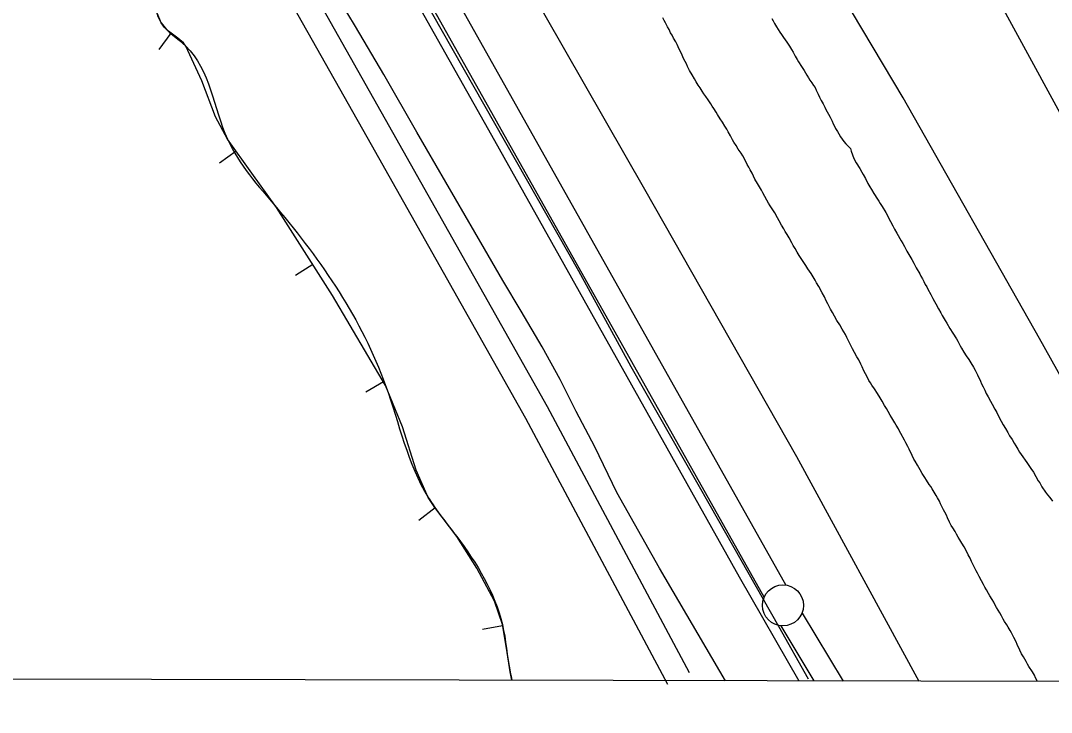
# Model space of a CAD drawing. Extents: x 3177185 to 3215018, y 812988 to 838321.
# Drawn here: x 3195360 to 3196616, y 818326 to 819168 of the extents above; entities that cross this region are included whole.
import ezdxf

# ---------------------------------------------------------------- set-up
doc = ezdxf.new("R2010")
doc.units = 0
for name, color, linetype in [('V-BORW-LINE', 7, 'Continuous'), ('V-GRID-FRAM', 7, 'Continuous'), ('V-LEVE-TOET', 7, 'Continuous'), ('V-RAIL-TRAK', 7, 'Continuous'), ('V-ROAD-CNTR', 7, 'Continuous'), ('V-SURV-LINE', 7, 'Continuous'), ('V-TOPO-SHOR', 7, 'Continuous')]:
    doc.layers.add(name, color=color, linetype=linetype)

msp = doc.modelspace()

# ---------------------------------------------------------------- linework, layer by layer
at = {"layer": 'V-BORW-LINE'}
for p, q in [((3195543.2, 819153.1), (3195528.5, 819132.9)), ((3195622.7, 819009.2), (3195602.4, 818994.7)), ((3195716, 818871.3), (3195695, 818857.8)), ((3195802, 818728.6), (3195780.5, 818715.9)), ((3195865, 818575), (3195845.3, 818559.6)), ((3195947.2, 818431.3), (3195922.6, 818426.9))]:
    msp.add_line(p, q, dxfattribs=at)
msp.add_lwpolyline([(3195958.5, 818365.3), (3195956.5, 818375.3), (3195952.1, 818404.2), (3195947, 818433), (3195937.2, 818461.5), (3195915.8, 818501.6), (3195891.3, 818540.3), (3195873.6, 818563.9), (3195864.6, 818575.6), (3195856.6, 818587.8), (3195841.8, 818621), (3195825.3, 818673.6), (3195804.7, 818724.1), (3195740.1, 818833.7), (3195671.6, 818940.9), (3195641.8, 818982.6), (3195612, 819024.1), (3195597.4, 819051.3), (3195580.6, 819094.9), (3195561.3, 819137), (3195558.3, 819141), (3195551.5, 819147), (3195540.2, 819155.2), (3195535.3, 819159.9), (3195531.4, 819165.4), (3195526.6, 819176.5)], dxfattribs=at)
msp.add_spline([(3195014.2, 820127.7), (3195051.2, 820036.5), (3195079.1, 820023.1), (3195095.7, 820005.5), (3195110.9, 819937.1), (3195175.2, 819834.1), (3195197, 819771), (3195216.4, 819742.6), (3195236, 819732.1), (3195343.1, 819557.8), (3195386.4, 819443.9), (3195423.7, 819413.9), (3195435.2, 819377.3), (3195508.3, 819247.2), (3195522.8, 819188.1), (3195531.4, 819165.4), (3195561.3, 819137), (3195612, 819024.1), (3195671.6, 818940.9), (3195804.7, 818724.1), (3195856.6, 818587.8), (3195891.3, 818540.3), (3195947, 818433), (3195956.5, 818375.3), (3195958.6, 818365.3)], degree=3, dxfattribs=at)
at = {"layer": 'V-GRID-FRAM'}
msp.add_lwpolyline([(3181402.4, 836586.1), (3212801.6, 836513), (3212767.2, 818326.1), (3181352.2, 818399.3), (3181402.4, 836586.1)], dxfattribs=at)
at = {"layer": 'V-LEVE-TOET'}
for points in [[(3195356.3, 820325.5), (3195489.6, 820080.5), (3195647.6, 819801.3), (3195816.8, 819498.2), (3195949.3, 819261.7), (3196120.2, 818963.1), (3196305.3, 818637.5), (3196454.6, 818364.1)], [(3196835.6, 818363.2), (3196739.9, 818533.9), (3196601.5, 818781.2), (3196435.5, 819074.1), (3196262.7, 819363.9), (3196287.1, 819398.8), (3196304.1, 819412.2), (3196327.6, 819429.3), (3196345.8, 819438), (3196363.6, 819443.8), (3196384.4, 819441.3), (3196400.9, 819427), (3196441.3, 819369.5), (3196462.1, 819340.4), (3196495.5, 819297.9), (3196530.3, 819232.1), (3196722, 818880.4), (3196893.5, 818563.9), (3196997.8, 818362.8)], [(3196218.9, 818364.7), (3196138.6, 818501.8), (3196086.4, 818593.9), (3196059.8, 818649.3), (3196037.1, 818692.6), (3196017.5, 818731.3), (3195995.6, 818771.1), (3195969.8, 818814.6), (3195947.7, 818852), (3195925.3, 818890.4), (3195842.9, 819032.3), (3195802.6, 819102.8), (3195767.9, 819160.9), (3195740.1, 819207.7)]]:
    msp.add_lwpolyline(points, dxfattribs=at)
at = {"layer": 'V-RAIL-TRAK'}
msp.add_lwpolyline([(3194238.4, 822033.7), (3194389.3, 821767.4), (3194710.7, 821197.3), (3195003.1, 820677), (3195353.4, 820056.4), (3195586, 819645), (3195933.8, 819028.7), (3196235.6, 818491.2), (3196308.1, 818364.4)], dxfattribs=at)
at = {"layer": 'V-ROAD-CNTR'}
for points in [[(3193546.7, 823116.4), (3193719.6, 822803.7), (3193783.2, 822690.8), (3193839.5, 822561.1), (3193931.2, 822385.2), (3194075.1, 822116.1), (3194127.2, 822033.7), (3194185.2, 821977.8), (3194639.7, 821147.1), (3195029.5, 820446.4), (3195072.9, 820348.7), (3195192.1, 820158.7), (3195238.4, 820041.1), (3195343.7, 819857.8), (3195584.5, 819427.5), (3195690.6, 819249.8), (3195813.3, 819032.3), (3196001.4, 818698.6), (3196174.6, 818374.5)], [(3193520.4, 823101.8), (3193693.4, 822789.1), (3193756.3, 822677.4), (3193812.4, 822548.2), (3193904.7, 822371.2), (3194049.2, 822101), (3194103.8, 822014.6), (3194161.1, 821959.4), (3194613.5, 821132.6), (3195002.6, 820433), (3195046.3, 820334.6), (3195165.2, 820145.1), (3195211.3, 820028), (3195317.6, 819843), (3195558.5, 819412.5), (3195664.6, 819234.7), (3195787.2, 819017.6), (3195975.1, 818684.1), (3196148.1, 818360.4)], [(3193654.2, 823085.5), (3194393.6, 821781.9), (3194932.5, 820818.5), (3195643.8, 819559.4), (3196039.6, 818863.6), (3196103.7, 818747.1), (3196200.1, 818577.4), (3196283.3, 818430.9), (3196319.7, 818367.1)]]:
    msp.add_lwpolyline(points, dxfattribs=at)
at = {"layer": 'V-SURV-LINE'}
for points in [[(3195317, 820213.3), (3196292.2, 818481.1)], [(3196266.1, 818466.4), (3195290.9, 820198.6)], [(3196312.1, 818447.1), (3196362.3, 818364.3)], [(3196327.1, 818364.4), (3196286.5, 818431.5)]]:
    msp.add_lwpolyline(points, dxfattribs=at)
msp.add_circle((3196288.9, 818456.4), 25, dxfattribs=at)
at = {"layer": 'V-TOPO-SHOR'}
for points in [[(3196296.4, 818903.9), (3196293.9, 818907.9), (3196291.7, 818911.6), (3196289.9, 818914.9), (3196287, 818919.2), (3196284.1, 818924.7), (3196282.1, 818928), (3196278.9, 818934.3), (3196275.8, 818939.1), (3196273.4, 818942.8), (3196271.4, 818945.9), (3196269.1, 818949.6), (3196264.2, 818958.5), (3196262.6, 818962), (3196260.4, 818966), (3196257.7, 818970.1), (3196254.8, 818975.4), (3196251.5, 818982.4), (3196249, 818986.7), (3196247.5, 818989.8), (3196245.4, 818993.1), (3196242.3, 818999), (3196239.9, 819003.5), (3196237.8, 819007), (3196234.5, 819011.8), (3196231.8, 819016.2), (3196229.2, 819020.1), (3196227.4, 819023), (3196224.9, 819028), (3196222.2, 819033), (3196220.4, 819036.3), (3196218.2, 819039.6), (3196215.3, 819044.6), (3196212.4, 819048.7), (3196209.1, 819054), (3196207.5, 819056.8), (3196204.6, 819061.4), (3196202.8, 819064), (3196201, 819066.9), (3196197.7, 819071.9), (3196194.8, 819075.8), (3196192.4, 819079.3), (3196190.6, 819082.3), (3196188.1, 819086.3), (3196185.7, 819089.8), (3196183.2, 819093.9), (3196181, 819097.2), (3196178.1, 819102.2), (3196175.2, 819107.7), (3196172.7, 819112.5), (3196171.2, 819115.8), (3196168.2, 819121.4), (3196164.7, 819128.9), (3196163.3, 819131.9), (3196161.3, 819136.3), (3196160, 819139.2), (3196158.2, 819142.4), (3196155.5, 819147), (3196153.7, 819150.7), (3196151.9, 819153.4), (3196150.1, 819157.5), (3196148.1, 819160.8), (3196145.7, 819165.4), (3196144.1, 819168.2), (3196142.5, 819171.7)], [(3196275.2, 819170.9), (3196276.9, 819168.1), (3196278.7, 819164.9), (3196281.2, 819160.7), (3196285.2, 819154.3), (3196287.2, 819151.4), (3196289.7, 819147.8), (3196293.7, 819141.9), (3196297, 819137.1), (3196299.4, 819132.9), (3196301.2, 819129.8)], [(3196301.2, 819129.8), (3196303.9, 819124.9), (3196306.3, 819120.9), (3196307.9, 819117.9), (3196311.3, 819112.4), (3196314.6, 819107.5), (3196316.3, 819104.8), (3196318.1, 819101.9), (3196320.1, 819098.4), (3196321.8, 819095.7), (3196324.1, 819092.3), (3196326.3, 819089.3), (3196328.1, 819086.7), (3196329.5, 819083.7), (3196331.6, 819078.8), (3196333.4, 819075.1), (3196335.5, 819071.1), (3196337.7, 819067), (3196339.8, 819062.9), (3196341.3, 819060), (3196342.9, 819057), (3196344.4, 819054.2), (3196346.4, 819050.7), (3196349, 819045.8), (3196350.2, 819042.7), (3196351.7, 819039.7), (3196353.1, 819037), (3196355.4, 819033.3), (3196357, 819030.3), (3196359.1, 819026.6), (3196361, 819024), (3196363.2, 819021.2), (3196365.6, 819018.4), (3196368.1, 819016), (3196371.1, 819012.4), (3196372.2, 819009.5), (3196373.7, 819004.7), (3196375.3, 819000.5), (3196378.1, 818995.2), (3196382.7, 818988.1), (3196385.1, 818983.9), (3196386.6, 818981.1), (3196389.3, 818976), (3196392.5, 818970.1), (3196394.7, 818965.8), (3196396.7, 818962.6), (3196399.6, 818957.9), (3196403.9, 818951), (3196405.6, 818948.5), (3196407.4, 818945.5), (3196409.8, 818941.8), (3196414.1, 818934.6), (3196416.3, 818930.8), (3196418.5, 818926.6), (3196419.9, 818923.8), (3196422.6, 818918.5), (3196424.6, 818914.5), (3196427.6, 818909.3), (3196432.8, 818900.3), (3196434.8, 818896.8), (3196436.8, 818893.4), (3196440, 818887.5), (3196445.8, 818877.5), (3196448.2, 818872.9), (3196451.4, 818867.1), (3196455.5, 818859.8), (3196457, 818857.1), (3196458.9, 818853.9), (3196460.5, 818850.7), (3196462.3, 818847.1), (3196464, 818844), (3196465.5, 818841.2), (3196469, 818834.8), (3196471.7, 818830.1), (3196473.6, 818826.4), (3196475.1, 818823.4), (3196478.5, 818817.5), (3196481.4, 818812.4), (3196483, 818809.4), (3196486.7, 818803.2), (3196488.6, 818799.8), (3196492.2, 818793.5), (3196496, 818787.9), (3196500.4, 818780.7), (3196502, 818777.9), (3196504.8, 818772.2), (3196506.3, 818769.5), (3196509.1, 818764.6), (3196512.3, 818760), (3196515.4, 818755.8), (3196518, 818751.7), (3196521.2, 818746.3), (3196523, 818742.6), (3196525.8, 818737.2), (3196529.5, 818729.3), (3196530.9, 818726.2), (3196532.9, 818722.5), (3196535, 818718.2), (3196536.7, 818714.5), (3196538.8, 818710.4), (3196541.8, 818704.9)], [(3196534.9, 818478.4), (3196533.3, 818481.9), (3196530.7, 818486.3), (3196528, 818491.5), (3196526, 818495.5), (3196524.4, 818498.5), (3196521.9, 818503.3), (3196518.8, 818509.7), (3196516.8, 818513.8), (3196514.5, 818518), (3196513.2, 818520.8), (3196509.6, 818527.6), (3196506.9, 818532), (3196504.3, 818536.3), (3196502.5, 818539.4), (3196500.3, 818543.1), (3196498.7, 818546.2), (3196495.8, 818550.7), (3196494, 818553.6), (3196492, 818557.5), (3196489.3, 818562.8), (3196488, 818566), (3196486.2, 818569.8), (3196484.6, 818572.8), (3196482.6, 818576.8), (3196481, 818580.2), (3196479.5, 818583.1), (3196477.2, 818587.2), (3196475.7, 818590.1), (3196473.2, 818594), (3196470.5, 818598.4), (3196469, 818601), (3196467.2, 818603.6), (3196463.6, 818608.8), (3196461.6, 818611.9), (3196458.7, 818616.9), (3196456, 818621.3), (3196454.5, 818624.1), (3196452.9, 818627), (3196450, 818631.8), (3196448.4, 818634.4), (3196446.2, 818639), (3196442.6, 818646.6), (3196441.1, 818649.7), (3196438.8, 818654.1), (3196436.8, 818657.6), (3196432.6, 818665.7), (3196431, 818668.5), (3196429.6, 818671.3), (3196427, 818675.9), (3196425.2, 818678.5), (3196421.4, 818684.7), (3196419.4, 818688.1), (3196416.9, 818692.5), (3196414.9, 818696), (3196412.7, 818699.7), (3196409.8, 818705), (3196407.3, 818708.9), (3196404, 818714.4), (3196400.4, 818719.8), (3196397.3, 818724.6), (3196395.7, 818727.5), (3196393.7, 818730.3), (3196391.7, 818733.6), (3196389.3, 818738.4), (3196387.5, 818742.1), (3196385.2, 818746.9), (3196383.9, 818750.2), (3196381.2, 818755.2), (3196379, 818759.1), (3196376.1, 818764.2), (3196373.8, 818768.5), (3196370.3, 818775.3), (3196368.7, 818778.4), (3196366.7, 818782.5), (3196364.9, 818786.2), (3196361.1, 818792.8), (3196358, 818798), (3196354.6, 818803.3), (3196351.7, 818808.3), (3196349.3, 818812.9), (3196347, 818817), (3196343.7, 818823.6), (3196341.7, 818827.1), (3196339.4, 818831.9), (3196336.5, 818836.7), (3196332.5, 818844.6), (3196329.6, 818849.1), (3196328, 818852.2), (3196323.1, 818860.3), (3196321.3, 818863.1), (3196319.3, 818866), (3196316.7, 818870.3), (3196314.2, 818873.6), (3196311.1, 818878.6), (3196308.6, 818882.3), (3196306.4, 818886.5), (3196303.7, 818890.8), (3196301.5, 818894.5), (3196299.9, 818897.6), (3196296.4, 818903.9)], [(3196541.8, 818704.9), (3196543.7, 818701.4), (3196547.2, 818695.1), (3196549.3, 818691.3), (3196551.2, 818687.7), (3196554.7, 818680.7), (3196557.3, 818676.1), (3196559.9, 818671.8), (3196562.8, 818666.7), (3196565.1, 818662.9), (3196568.2, 818658.2), (3196570.6, 818653.9), (3196572.7, 818650.5), (3196575.2, 818646.4), (3196577.3, 818643), (3196579.3, 818640), (3196581.1, 818637.3), (3196583.9, 818633.1), (3196585.9, 818630.4), (3196587.7, 818627.8), (3196591.1, 818623.1), (3196594.1, 818618.4), (3196596.9, 818613.2), (3196600, 818608.2), (3196601.7, 818605.5), (3196604.5, 818600.7), (3196608.8, 818594.1), (3196611.1, 818591.1), (3196613.9, 818587.7), (3196617.2, 818583.1)], [(3196599.1, 818363.8), (3196596.6, 818368.3), (3196595.2, 818371.6), (3196592.8, 818375.5), (3196588.5, 818381.9), (3196586.7, 818384.7), (3196585.2, 818388), (3196583.6, 818390.8), (3196582, 818393.9), (3196579.6, 818397.6), (3196577.6, 818402), (3196574.4, 818408.8), (3196572.9, 818412.2), (3196570.2, 818417.3), (3196567.3, 818423), (3196565.7, 818425.8), (3196563.2, 818429.9), (3196561.5, 818432.6), (3196559, 818436.9), (3196557.4, 818439.8), (3196555.2, 818443.7), (3196553, 818447.2), (3196549.2, 818454), (3196547.6, 818456.8), (3196545.8, 818460.1), (3196543.8, 818463.6), (3196540.9, 818468.2), (3196539.4, 818471), (3196536.9, 818475.4), (3196534.9, 818478.4)]]:
    msp.add_lwpolyline(points, dxfattribs=at)

doc.saveas('drawing.dxf')
